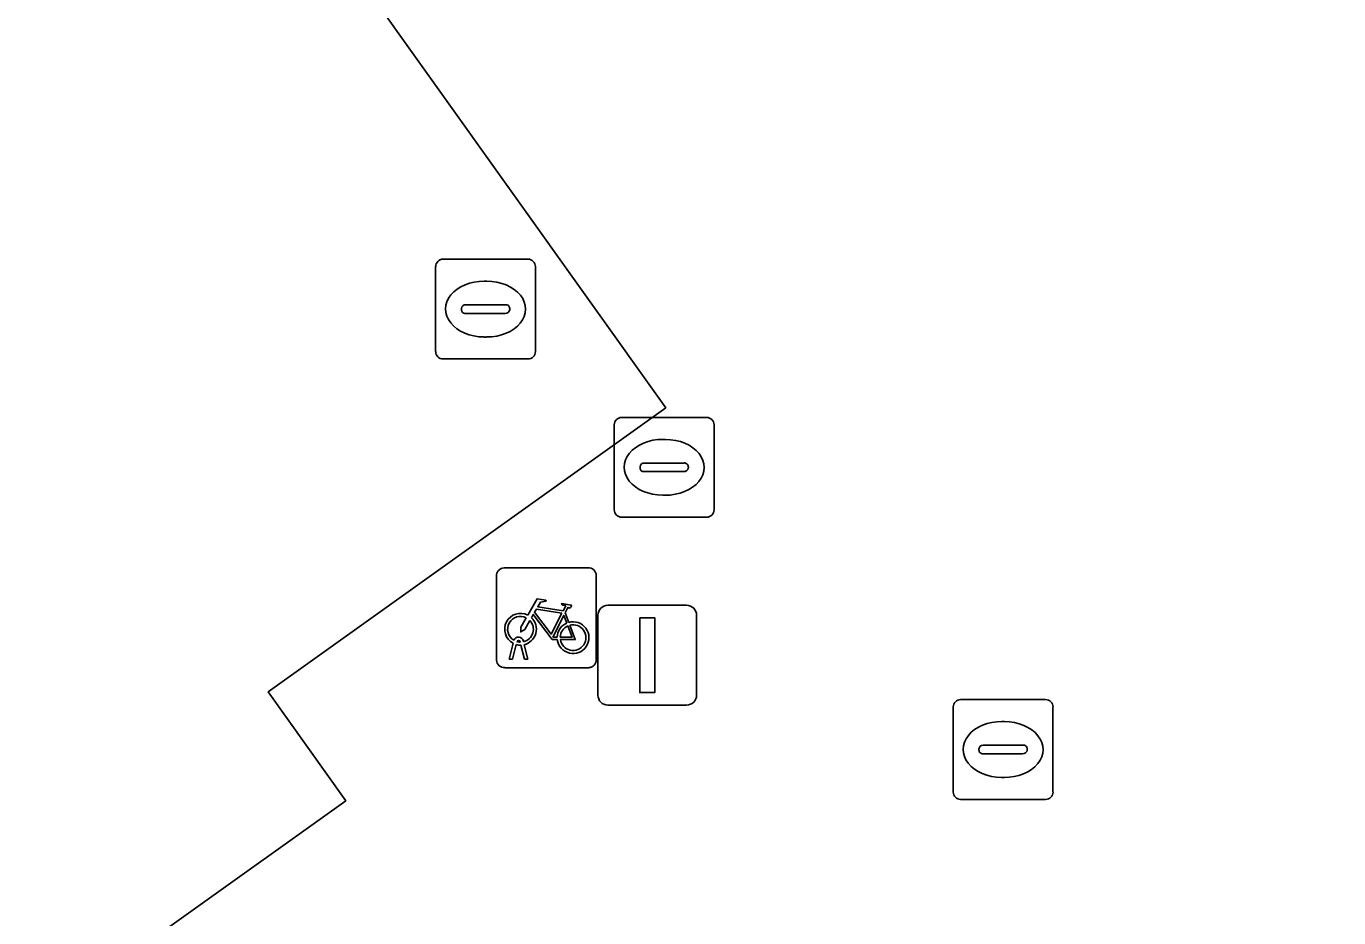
# Model space of a CAD drawing. Extents: x 161087 to 161926, y 382572 to 383873.
# Drawn here: x 161499.76 to 161512.92, y 383484.22 to 383493.15 of the extents above; entities that cross this region are included whole.
import ezdxf

# ---------------------------------------------------------------- set-up
doc = ezdxf.new("R2010")
doc.units = 0
for name, color, linetype in [('IMGEO_Fietsenrek', 7, 'Continuous'), ('IMGEO_Lichtmast', 7, 'Continuous'), ('IMGEO_Pand', 7, 'Continuous'), ('IMGEO_Rioolput', 7, 'Continuous'), ('IMGEO_Voetpad_open', 7, 'Continuous')]:
    doc.layers.add(name, color=color, linetype=linetype)

msp = doc.modelspace()

# ---------------------------------------------------------------- linework, layer by layer
at = {"layer": 'IMGEO_Fietsenrek'}
for p, q in [((161504.547, 383487.726), (161505.388, 383487.726)), ((161505.388, 383487.726), (161504.547, 383487.726)), ((161504.472, 383486.801), (161504.472, 383487.642)), ((161504.472, 383487.642), (161504.472, 383486.801)), ((161505.472, 383487.651), (161505.472, 383486.81)), ((161505.472, 383486.81), (161505.472, 383487.651)), ((161505.159, 383487.275), (161505.195, 383487.18)), ((161504.599, 383486.81), (161504.638, 383486.97)), ((161504.668, 383486.958), (161504.633, 383486.81)), ((161504.71, 383486.982), (161504.709, 383486.986)), ((161504.751, 383486.81), (161504.717, 383486.952)), ((161504.741, 383486.993), (161504.742, 383486.986)), ((161504.749, 383486.956), (161504.784, 383486.81)), ((161504.633, 383486.81), (161504.599, 383486.81)), ((161504.784, 383486.81), (161504.751, 383486.81)), ((161505.397, 383486.726), (161504.556, 383486.726)), ((161504.556, 383486.726), (161505.397, 383486.726))]:
    msp.add_line(p, q, dxfattribs=at)
for points in [[(161504.785, 383487.252), (161504.88, 383487.416), (161504.966, 383487.402), (161504.968, 383487.393), (161504.912, 383487.382), (161504.885, 383487.337), (161505.141, 383487.296)], [(161505.141, 383487.296), (161505.166, 383487.345), (161505.16, 383487.349), (161505.137, 383487.353), (161505.125, 383487.36), (161505.124, 383487.363), (161505.126, 383487.368), (161505.221, 383487.353), (161505.223, 383487.343), (161505.213, 383487.33), (161505.201, 383487.324), (161505.187, 383487.33), (161505.159, 383487.275)], [(161504.806, 383487.2), (161504.754, 383487.11), (161504.714, 383487.085), (161504.715, 383487.132), (161504.77, 383487.226)], [(161505.081, 383487.008), (161505.031, 383487.008), (161504.84, 383487.259), (161504.821, 383487.227)], [(161505.128, 383487.271), (161504.871, 383487.312), (161504.854, 383487.283), (161505.021, 383487.063), (161505.128, 383487.271)], [(161505.176, 383487.173), (161505.146, 383487.25), (161505.037, 383487.032), (161505.08, 383487.032)], [(161505.11, 383487.032), (161505.23, 383487.031), (161505.186, 383487.145)], [(161505.206, 383487.152), (161505.261, 383487.007), (161505.111, 383487.007)]]:
    msp.add_lwpolyline(points, dxfattribs=at)
for centre, radius, start, end in [((161504.55, 383487.648), 0.0779, 92.4484, 184.2845), ((161504.55, 383487.648), 0.0779, 92.4484, 184.2845), ((161505.394, 383487.648), 0.0779, 2.4484, 94.2845), ((161505.394, 383487.648), 0.0779, 2.4484, 94.2845), ((161504.712, 383487.111), 0.159, 62.6766, 242.1369), ((161504.712, 383487.111), 0.129, 63.3192, 238.903), ((161504.712, 383487.111), 0.129, 283.6043, 43.4302), ((161504.712, 383487.111), 0.159, 283.5766, 46.6042), ((161505.239, 383487.027), 0.159, 113.3408, 178.3217), ((161505.239, 383487.027), 0.159, 187.0065, 105.7708), ((161505.239, 383487.027), 0.129, 113.923, 177.9556), ((161505.239, 383487.027), 0.129, 188.6715, 104.5883), ((161504.692, 383486.982), 0.0499, 12.8025, 158.6934), ((161504.712, 383487.111), 0.159, 253.9967, 271.7867), ((161504.692, 383486.982), 0.0174, 12.8025, 163.4502), ((161504.712, 383487.111), 0.129, 253.415, 269.0204), ((161505.394, 383486.804), 0.0779, 272.4484, 4.2845), ((161505.394, 383486.804), 0.0779, 272.4484, 4.2845), ((161504.55, 383486.804), 0.0779, 182.4484, 274.2845), ((161504.55, 383486.804), 0.0779, 182.4484, 274.2845)]:
    msp.add_arc(centre, radius, start, end, dxfattribs=at)
at = {"layer": 'IMGEO_Lichtmast'}
for p, q in [((161505.588, 383487.351), (161506.378, 383487.351)), ((161506.378, 383487.351), (161505.588, 383487.351)), ((161505.488, 383486.451), (161505.488, 383487.251)), ((161505.488, 383487.251), (161505.488, 383486.451)), ((161506.478, 383487.251), (161506.478, 383486.451)), ((161506.478, 383486.451), (161506.478, 383487.251)), ((161506.378, 383486.351), (161505.588, 383486.351)), ((161505.588, 383486.351), (161506.378, 383486.351))]:
    msp.add_line(p, q, dxfattribs=at)
msp.add_lwpolyline([(161505.908, 383487.226), (161506.058, 383487.226), (161506.058, 383486.476), (161505.908, 383486.476), (161505.908, 383487.226)], dxfattribs=at)
for centre, start, end in [((161505.588, 383487.251), 90, 180), ((161505.588, 383487.251), 90, 180), ((161506.378, 383487.251), 0, 90), ((161506.378, 383487.251), 360, 90), ((161505.588, 383486.451), 180, 270), ((161505.588, 383486.451), 180, 270), ((161506.378, 383486.451), 270, 0), ((161506.378, 383486.451), 270, 0)]:
    msp.add_arc(centre, 0.1, start, end, dxfattribs=at)
at = {"layer": 'IMGEO_Pand'}
msp.add_lwpolyline([(161487.014, 383476.294), (161489.316, 383477.947), (161490.358, 383476.476), (161493.742, 383478.888), (161494.255, 383478.149), (161500.165, 383482.339), (161499.665, 383483.039), (161502.96, 383485.393), (161502.182, 383486.483), (161506.169, 383489.331), (161480.477, 383525.301)], dxfattribs=at)
at = {"layer": 'IMGEO_Rioolput'}
for p, q in [((161503.936, 383490.82), (161504.788, 383490.82)), ((161503.861, 383489.894), (161503.861, 383490.746)), ((161504.862, 383490.746), (161504.862, 383489.894)), ((161504.349, 383490.6), (161504.374, 383490.6)), ((161504.163, 383490.363), (161504.561, 383490.363)), ((161504.12, 383490.314), (161504.12, 383490.326)), ((161504.558, 383490.277), (161504.16, 383490.277)), ((161504.604, 383490.326), (161504.604, 383490.314)), ((161504.372, 383490.04), (161504.347, 383490.04)), ((161504.788, 383489.82), (161503.936, 383489.82)), ((161505.727, 383489.234), (161506.579, 383489.234)), ((161505.652, 383488.308), (161505.652, 383489.16)), ((161506.653, 383489.16), (161506.653, 383488.308)), ((161506.14, 383489.014), (161506.165, 383489.014)), ((161505.954, 383488.777), (161506.352, 383488.777)), ((161505.911, 383488.728), (161505.911, 383488.74)), ((161506.349, 383488.691), (161505.951, 383488.691)), ((161506.395, 383488.74), (161506.395, 383488.728)), ((161506.163, 383488.454), (161506.138, 383488.454)), ((161506.579, 383488.234), (161505.727, 383488.234)), ((161509.05, 383485.48), (161509.05, 383486.332)), ((161509.125, 383486.406), (161509.977, 383486.406)), ((161510.051, 383486.332), (161510.051, 383485.48)), ((161509.538, 383486.186), (161509.563, 383486.186)), ((161509.309, 383485.9), (161509.309, 383485.912)), ((161509.352, 383485.949), (161509.75, 383485.949)), ((161509.793, 383485.912), (161509.793, 383485.9)), ((161509.747, 383485.863), (161509.349, 383485.863)), ((161509.561, 383485.626), (161509.536, 383485.626)), ((161509.977, 383485.406), (161509.125, 383485.406))]:
    msp.add_line(p, q, dxfattribs=at)
for points in [[(161503.936, 383490.82), (161504.788, 383490.82)], [(161503.861, 383489.894), (161503.861, 383490.746)], [(161504.862, 383490.746), (161504.862, 383489.894)], [(161504.788, 383489.82), (161503.936, 383489.82)], [(161505.727, 383489.234), (161506.579, 383489.234)], [(161505.652, 383488.308), (161505.652, 383489.16)], [(161506.653, 383489.16), (161506.653, 383488.308)], [(161506.579, 383488.234), (161505.727, 383488.234)], [(161509.05, 383485.48), (161509.05, 383486.332)], [(161509.125, 383486.406), (161509.977, 383486.406)], [(161510.051, 383486.332), (161510.051, 383485.48)], [(161509.977, 383485.406), (161509.125, 383485.406)]]:
    msp.add_lwpolyline(points, dxfattribs=at)
for centre, radius, start, end in [((161503.938, 383490.744), 0.0765, 91.552, 178.448), ((161503.938, 383490.744), 0.0765, 91.552, 178.448), ((161504.786, 383490.744), 0.0765, 1.552, 88.448), ((161504.786, 383490.744), 0.0765, 1.552, 88.448), ((161504.16, 383490.323), 0.0403, 85.8775, 175.7526), ((161504.565, 383490.325), 0.0386, 1.7309, 96.639), ((161504.157, 383490.313), 0.0366, 178.938, 274.7102), ((161504.561, 383490.32), 0.043, 264.8664, 352.4533), ((161503.938, 383489.896), 0.0765, 181.552, 268.448), ((161503.938, 383489.896), 0.0765, 181.552, 268.448), ((161504.786, 383489.896), 0.0765, 271.552, 358.448), ((161504.786, 383489.896), 0.0765, 271.552, 358.448), ((161505.729, 383489.158), 0.0765, 91.552, 178.448), ((161505.729, 383489.158), 0.0765, 91.552, 178.448), ((161506.577, 383489.158), 0.0765, 1.552, 88.448), ((161506.577, 383489.158), 0.0765, 1.552, 88.448), ((161505.951, 383488.737), 0.0403, 85.8775, 175.7526), ((161506.356, 383488.739), 0.0386, 1.7309, 96.639), ((161505.948, 383488.727), 0.0366, 178.938, 274.7102), ((161506.352, 383488.734), 0.043, 264.8664, 352.4533), ((161505.729, 383488.31), 0.0765, 181.552, 268.448), ((161505.729, 383488.31), 0.0765, 181.552, 268.448), ((161506.577, 383488.31), 0.0765, 271.552, 358.448), ((161506.577, 383488.31), 0.0765, 271.552, 358.448), ((161509.127, 383486.33), 0.0765, 91.552, 178.448), ((161509.127, 383486.33), 0.0765, 91.552, 178.448), ((161509.975, 383486.33), 0.0765, 1.552, 88.448), ((161509.975, 383486.33), 0.0765, 1.552, 88.448), ((161509.349, 383485.909), 0.0403, 85.8775, 175.7526), ((161509.346, 383485.899), 0.0366, 178.938, 274.7102), ((161509.75, 383485.906), 0.043, 264.8664, 352.4533), ((161509.754, 383485.911), 0.0386, 1.7309, 96.639), ((161509.127, 383485.482), 0.0765, 181.552, 268.448), ((161509.127, 383485.482), 0.0765, 181.552, 268.448), ((161509.975, 383485.482), 0.0765, 271.552, 358.448), ((161509.975, 383485.482), 0.0765, 271.552, 358.448)]:
    msp.add_arc(centre, radius, start, end, dxfattribs=at)
for centre, major_axis, ratio, start_param, end_param in [((161504.348, 383490.32), (-0.387, 0.002), 0.722429, 4.712389, 7.853982), ((161504.373, 383490.32), (-0.39, 0.002), 0.717154, 1.570796, 4.712389), ((161506.139, 383488.734), (-0.387, 0.002), 0.722429, 4.712389, 7.853982), ((161506.164, 383488.734), (-0.39, 0.002), 0.717154, 1.570796, 4.712389), ((161509.537, 383485.906), (-0.387, 0.002), 0.722429, 4.712389, 7.853982), ((161509.562, 383485.906), (-0.39, 0.002), 0.717154, 1.570796, 4.712389)]:
    msp.add_ellipse(centre, major_axis=major_axis, ratio=ratio, start_param=start_param, end_param=end_param, dxfattribs=at)
at = {"layer": 'IMGEO_Voetpad_open'}
msp.add_lwpolyline([(161480.477, 383525.301), (161506.169, 383489.331), (161502.182, 383486.483), (161502.96, 383485.393), (161499.665, 383483.039), (161500.165, 383482.339), (161494.255, 383478.149), (161493.742, 383478.888), (161490.358, 383476.476), (161489.316, 383477.947), (161487.014, 383476.294), (161487.154, 383476.086), (161486.685, 383475.753), (161489.526, 383469.47), (161493.816, 383471.82), (161498.918, 383474.614), (161507.964, 383479.729), (161513.975, 383483.021)], dxfattribs=at)

doc.saveas('drawing.dxf')
